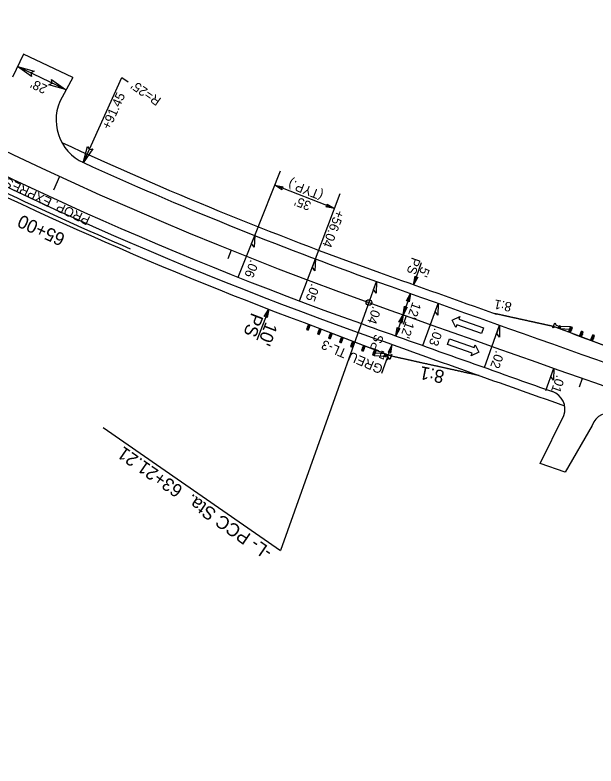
# Model space of a CAD drawing. Extents: x 472216 to 481979, y 489069 to 507339.
# Drawn here: x 479575.4 to 479886.3, y 493293.6 to 493695.2 of the extents above; entities that cross this region are included whole.
import ezdxf

# ---------------------------------------------------------------- set-up
doc = ezdxf.new("R2010")
doc.units = 0
for name, color, linetype in [('Old_Level_12', 7, 'Continuous'), ('Prop Drainage Structure Drop Inlet Grate 2 Narrow Slots and Sag Grates 840 24 CELL', 7, 'Continuous'), ('Prop Drainage Structure Drop Inlet Grate 2 Wide Slots and Sag Grates 840 22 Label', 7, 'Continuous'), ('Prop Drainage Structure Outlet Berm Ditch 850 10 CELL', 7, 'Continuous'), ('Prop Drainage Structure Pipe CSP 15in', 7, 'Continuous'), ('Prop Drainage Structure Pipe Plug CELL', 7, 'Continuous'), ('Prop Drainage Structure Pipe RCP 24in Class III Label', 7, 'Continuous'), ('Prop Drainage Structure Pipe Side Drain 15in Label', 7, 'Continuous'), ('Prop Erosion Embankment Toe Protection CELL', 7, 'Continuous'), ('Prop NEU Channel Block Detail Label', 7, 'Continuous'), ('Sheet Block Revision CELL', 7, 'Continuous'), ('Sheet North Arrow Point CELL', 7, 'Continuous'), ('Sheet PE Seal Cell', 7, 'Continuous'), ('Sheet Profile Grid Major CELL', 7, 'Continuous'), ('Sheet Profile Grid Minor CELL', 7, 'Continuous')]:
    doc.layers.add(name, color=color, linetype=linetype)

msp = doc.modelspace()

# ---------------------------------------------------------------- linework, layer by layer
at = {"layer": 'Old_Level_12'}
for p in [(479764.28, 493540.06), (479622.52, 493474.67)]:
    msp.add_line(p, (479717.38, 493408.87), dxfattribs=at)
msp.add_circle((479764.79, 493541.47), 1.5, dxfattribs=at)
msp.add_circle((479764.79, 493541.47), 1.5, dxfattribs=at)
at = {"layer": 'Prop Drainage Structure Drop Inlet Grate 2 Narrow Slots and Sag Grates 840 24 CELL'}
for p, q in [((479703.71, 493577.31), (479717.44, 493611.94)), ((479746.31, 493591.68), (479714.36, 493604.17)), ((479736.17, 493564.76), (479749.39, 493599.84))]:
    msp.add_line(p, q, dxfattribs=at)
for points in [[(479718.27, 493601.81), (479714.36, 493604.17), (479718.87, 493603.27), (479718.04, 493602.73)], [(479742.4, 493594.04), (479746.31, 493591.68), (479741.8, 493592.58), (479742.63, 493593.12)], [(479703.71, 493577.31), (479703.36, 493571), (479702.01, 493573.01)], [(479736.17, 493564.76), (479735.92, 493558.44), (479734.54, 493560.44)], [(479768.83, 493552.77), (479768.69, 493546.45), (479767.27, 493548.42)], [(479801.78, 493541.01), (479801.65, 493534.69), (479800.23, 493536.66)], [(479834.75, 493529.3), (479834.62, 493522.97), (479833.2, 493524.94)], [(479863.73, 493506.3), (479863.61, 493499.98), (479862.18, 493501.94)]]:
    msp.add_lwpolyline(points, close=True, dxfattribs=at)
at = {"layer": 'Prop Drainage Structure Drop Inlet Grate 2 Wide Slots and Sag Grates 840 22 Label'}
for p, q in [((479694.87, 493555), (479703.71, 493577.31)), ((479727.7, 493542.3), (479736.17, 493564.76)), ((479760.75, 493530.17), (479768.83, 493552.77)), ((479793.73, 493518.41), (479801.78, 493541.01)), ((479826.72, 493506.68), (479834.75, 493529.3)), ((479859.54, 493494.46), (479863.54, 493505.78))]:
    msp.add_line(p, q, dxfattribs=at)
at = {"layer": 'Prop Drainage Structure Outlet Berm Ditch 850 10 CELL'}
for points in [[(479584.22, 493662.39), (479576.76, 493667.67), (479585.62, 493665.21), (479583.89, 493664.27)], [(479594.96, 493660.7), (479602.41, 493655.42), (479593.55, 493657.87), (479595.28, 493658.82)], [(479617.04, 493623.64), (479611.88, 493616.1), (479614.2, 493625), (479615.17, 493623.28)], [(479790.95, 493554.96), (479788.73, 493550.97), (479789.48, 493555.51), (479790.04, 493554.7)], [(479784.88, 493542.33), (479787.11, 493546.32), (479786.36, 493541.78), (479785.8, 493542.59)], [(479785.32, 493538.92), (479783.09, 493534.94), (479783.84, 493539.47), (479784.4, 493538.66)], [(479780.87, 493530.95), (479783.09, 493534.94), (479782.35, 493530.4), (479781.78, 493531.21)], [(479781.34, 493527.6), (479779.11, 493523.62), (479779.86, 493528.15), (479780.42, 493527.34)], [(479776.52, 493514.46), (479777.32, 493518.95), (479775.03, 493514.97), (479775.97, 493515.24)]]:
    msp.add_lwpolyline(points, close=True, dxfattribs=at)
at = {"layer": 'Prop Drainage Structure Pipe Plug CELL'}
for p, q in [((479863.27, 493527.85), (479864.25, 493530.62)), ((479864.25, 493530.62), (479865.08, 493529.42)), ((479865.08, 493529.42), (479867, 493528.73)), ((479866.13, 493527.68), (479866.66, 493529.08)), ((479866.13, 493527.68), (479867.59, 493528.73)), ((479867.59, 493528.73), (479866.66, 493529.08)), ((479866.66, 493529.08), (479867.07, 493527.33)), ((479867, 493528.73), (479866.8, 493528.16)), ((479867.07, 493527.33), (479867.59, 493528.73)), ((479867.59, 493528.73), (479867.13, 493528.91)), ((479872.73, 493528.47), (479867.59, 493528.73)), ((479864.66, 493528.27), (479863.27, 493527.85)), ((479866.59, 493527.58), (479864.66, 493528.27)), ((479866.8, 493528.16), (479866.59, 493527.58)), ((479910.36, 493511.06), (479866.6, 493527.5)), ((479872.19, 493527.04), (479867.07, 493527.33)), ((479871.65, 493525.6), (479872.73, 493528.47)), ((479873.13, 493526.69), (479871.65, 493525.6)), ((479872.19, 493527.04), (479873.67, 493528.12)), ((479873.13, 493526.69), (479872.19, 493527.04)), ((479872.59, 493525.25), (479872.19, 493527.04)), ((479872.59, 493525.25), (479873.67, 493528.12)), ((479873.67, 493528.12), (479872.73, 493528.47)), ((479872.73, 493528.47), (479873.13, 493526.69)), ((479877.55, 493523.39), (479878.61, 493526.19)), ((479878.08, 493524.79), (479879.54, 493525.84)), ((479879.02, 493524.44), (479878.08, 493524.79)), ((479878.49, 493523.03), (479878.08, 493524.79)), ((479878.49, 493523.03), (479879.54, 493525.84)), ((479879.54, 493525.84), (479878.61, 493526.19)), ((479878.61, 493526.19), (479879.02, 493524.44)), ((479879.02, 493524.44), (479877.55, 493523.39)), ((479883.45, 493521.17), (479884.55, 493524.11)), ((479884.94, 493522.29), (479883.45, 493521.17)), ((479884, 493522.64), (479885.49, 493523.76)), ((479884.94, 493522.29), (479884, 493522.64)), ((479884.39, 493520.82), (479884, 493522.64)), ((479884.39, 493520.82), (479885.49, 493523.76)), ((479885.49, 493523.76), (479884.55, 493524.11)), ((479884.55, 493524.11), (479884.94, 493522.29))]:
    msp.add_line(p, q, dxfattribs=at)
at = {"layer": 'Prop Drainage Structure Pipe RCP 24in Class III Label'}
for p, q in [((479580, 493674.32), (479573.99, 493661.97)), ((479606.41, 493661.76), (479580, 493674.32)), ((479606.41, 493661.76), (479600.53, 493651.26)), ((479856.45, 493455.3), (479869.14, 493481.06)), ((479884.23, 493475.74), (479869.86, 493450.68)), ((479869.86, 493450.68), (479856.45, 493455.3))]:
    msp.add_line(p, q, dxfattribs=at)
for centre, radius, start, end in [((480454.83, 495471.85), 2062, 240.86525, 250.32977), ((479622.35, 493639.05), 25, 150.762, 245.5718), ((480454.83, 495471.85), 2038, 245.57176, 250.32977), ((489862.97, 521790.84), 29988, 250.329766, 251.348324), ((489862.97, 521790.84), 30012, 250.329766, 250.53703), ((479859.71, 493484.39), 10, 340.5714, 70.537), ((479893.66, 493472.41), 10, 70.6057, 160.5714)]:
    msp.add_arc(centre, radius, start, end, dxfattribs=at)
at = {"layer": 'Prop Drainage Structure Pipe Side Drain 15in Label'}
for p, q in [((479809.43, 493532.08), (479813.47, 493534.04)), ((479813.47, 493534.04), (479812.97, 493532.62)), ((479811.36, 493528.1), (479809.43, 493532.08)), ((479811.86, 493529.51), (479811.36, 493528.1)), ((479825.05, 493524.83), (479811.86, 493529.51)), ((479812.97, 493532.62), (479826.16, 493527.94)), ((479826.16, 493527.94), (479825.05, 493524.83)), ((479806.87, 493518.98), (479807.97, 493522.09)), ((479807.97, 493522.09), (479821.16, 493517.4)), ((479820.06, 493514.3), (479806.87, 493518.98)), ((479821.16, 493517.4), (479821.67, 493518.82)), ((479821.67, 493518.82), (479823.6, 493514.84)), ((479823.6, 493514.84), (479819.56, 493512.88)), ((479819.56, 493512.88), (479820.06, 493514.3))]:
    msp.add_line(p, q, dxfattribs=at)
at = {"layer": 'Prop Erosion Embankment Toe Protection CELL'}
for centre, radius, start, end in [((480454.83, 495471.85), 2067, 240.62548, 250.32977), ((480454.83, 495471.85), 2033, 245.14692, 250.32977), ((490684.47, 524166.74), 32496.79, 250.375919, 250.49258), ((489862.97, 521790.84), 30017, 250.329776, 250.553559)]:
    msp.add_arc(centre, radius, start, end, dxfattribs=at)
for points in [[(479863.55, 493528.64), (479863.12, 493528.73), (479862.7, 493528.83), (479862.27, 493528.92), (479861.84, 493529.01), (479861.42, 493529.11), (479860.99, 493529.2), (479860.57, 493529.29), (479860.14, 493529.39), (479859.72, 493529.48), (479859.29, 493529.57), (479858.87, 493529.67), (479858.44, 493529.76), (479858.02, 493529.85), (479857.59, 493529.94), (479857.16, 493530.04), (479856.74, 493530.13), (479856.31, 493530.22), (479855.89, 493530.32), (479855.46, 493530.41), (479855.04, 493530.5), (479854.61, 493530.6), (479854.19, 493530.69), (479853.76, 493530.78), (479853.34, 493530.88), (479852.91, 493530.97), (479852.49, 493531.06), (479852.06, 493531.16), (479851.63, 493531.25), (479851.21, 493531.34), (479850.78, 493531.44), (479850.36, 493531.53), (479849.93, 493531.62), (479849.51, 493531.72), (479849.08, 493531.81), (479848.66, 493531.9), (479848.23, 493532), (479847.81, 493532.09), (479847.38, 493532.19), (479846.96, 493532.28), (479846.53, 493532.37), (479846.1, 493532.47), (479845.68, 493532.56), (479845.25, 493532.65), (479844.83, 493532.75), (479844.4, 493532.84), (479843.98, 493532.93), (479843.55, 493533.03), (479843.13, 493533.12), (479842.7, 493533.21), (479842.28, 493533.31), (479841.85, 493533.4), (479841.43, 493533.49), (479841, 493533.59), (479840.57, 493533.68), (479840.15, 493533.77), (479839.72, 493533.87), (479839.3, 493533.96), (479838.87, 493534.05), (479838.45, 493534.15), (479838.02, 493534.24), (479837.6, 493534.34), (479837.17, 493534.43), (479836.75, 493534.52), (479836.32, 493534.62), (479835.9, 493534.71), (479835.47, 493534.8), (479835.04, 493534.9), (479834.62, 493534.99), (479834.19, 493535.08), (479833.77, 493535.18), (479833.34, 493535.27), (479832.92, 493535.37), (479832.07, 493535.55)], [(479910.36, 493511.06), (479909.98, 493511.2), (479863.55, 493528.65)]]:
    msp.add_spline(points, degree=3, dxfattribs=at)
at = {"layer": 'Prop NEU Channel Block Detail Label'}
for p, q in [((479711.15, 493537.91), (479704.76, 493521.29)), ((479730.05, 493530.74), (479773.72, 493514.05)), ((479730.05, 493530.74), (479777.06, 493512.73)), ((479732.43, 493529.83), (479731.36, 493527.03)), ((479731.89, 493528.43), (479733.36, 493529.48)), ((479733.36, 493529.48), (479732.29, 493526.68)), ((479732.43, 493529.83), (479733.36, 493529.48)), ((479732.83, 493528.08), (479732.43, 493529.83)), ((479733.36, 493529.48), (479732.83, 493528.08)), ((479732.83, 493528.08), (479731.36, 493527.03)), ((479731.36, 493527.03), (479732.29, 493526.68)), ((479731.89, 493528.43), (479732.83, 493528.08)), ((479732.29, 493526.68), (479731.89, 493528.43)), ((479738.31, 493527.58), (479737.22, 493524.73)), ((479738.7, 493525.8), (479737.22, 493524.73)), ((479737.22, 493524.73), (479738.16, 493524.38)), ((479737.77, 493526.16), (479739.25, 493527.23)), ((479737.77, 493526.16), (479738.7, 493525.8)), ((479738.16, 493524.38), (479737.77, 493526.16)), ((479739.25, 493527.23), (479738.16, 493524.38)), ((479738.31, 493527.58), (479738.7, 493525.8)), ((479744.2, 493525.33), (479743.11, 493522.49)), ((479743.66, 493523.91), (479745.13, 493524.98)), ((479745.13, 493524.98), (479744.05, 493522.13)), ((479744.2, 493525.33), (479744.59, 493523.55)), ((479744.59, 493523.55), (479743.11, 493522.49)), ((479743.11, 493522.49), (479744.05, 493522.13)), ((479743.66, 493523.91), (479744.59, 493523.55)), ((479744.05, 493522.13), (479743.66, 493523.91)), ((479750.09, 493523.08), (479749, 493520.25)), ((479750.48, 493521.31), (479749, 493520.25)), ((479749.54, 493521.67), (479751.02, 493522.73)), ((479749.54, 493521.67), (479750.48, 493521.31)), ((479749.94, 493519.89), (479749.54, 493521.67)), ((479751.02, 493522.73), (479749.94, 493519.89)), ((479750.09, 493523.08), (479751.02, 493522.73)), ((479750.09, 493523.08), (479750.48, 493521.31)), ((479755.97, 493520.83), (479754.85, 493517.9)), ((479755.97, 493520.83), (479756.35, 493519.01)), ((479749, 493520.25), (479749.94, 493519.89)), ((479756.35, 493519.01), (479754.85, 493517.9)), ((479754.85, 493517.9), (479755.79, 493517.55)), ((479755.41, 493519.37), (479756.91, 493520.48)), ((479755.41, 493519.37), (479756.35, 493519.01)), ((479755.79, 493517.55), (479755.41, 493519.37)), ((479756.91, 493520.48), (479755.79, 493517.55)), ((479761.86, 493518.58), (479760.79, 493515.78)), ((479762.26, 493516.82), (479760.79, 493515.78)), ((479761.32, 493517.18), (479762.79, 493518.23)), ((479761.32, 493517.18), (479762.26, 493516.82)), ((479761.72, 493515.42), (479761.32, 493517.18)), ((479762.79, 493518.23), (479761.72, 493515.42)), ((479761.86, 493518.58), (479762.26, 493516.82)), ((479760.79, 493515.78), (479761.72, 493515.42)), ((479767.74, 493516.33), (479766.65, 493513.47)), ((479768.13, 493514.54), (479766.65, 493513.47)), ((479766.65, 493513.47), (479767.58, 493513.11)), ((479767.2, 493514.9), (479768.68, 493515.98)), ((479767.2, 493514.9), (479768.13, 493514.54)), ((479767.58, 493513.11), (479767.2, 493514.9)), ((479768.68, 493515.98), (479767.58, 493513.11)), ((479767.58, 493513.11), (479772.72, 493512.82)), ((479767.74, 493516.33), (479768.13, 493514.54)), ((479768.13, 493514.54), (479773.26, 493514.23)), ((479773.26, 493514.23), (479772.72, 493512.82)), ((479774.19, 493513.87), (479772.72, 493512.82)), ((479772.72, 493512.82), (479773.19, 493512.65)), ((479772.72, 493512.82), (479773.65, 493512.47)), ((479773.65, 493512.47), (479773.26, 493514.23)), ((479773.31, 493512.82), (479773.52, 493513.39)), ((479775.23, 493512.12), (479773.31, 493512.82)), ((479773.52, 493513.39), (479773.73, 493513.96)), ((479774.19, 493513.87), (479773.65, 493512.47)), ((479773.73, 493513.96), (479775.65, 493513.27)), ((479775.65, 493513.27), (479777.05, 493513.68)), ((479777.05, 493513.68), (479776.05, 493510.91)), ((479776.05, 493510.91), (479775.23, 493512.12))]:
    msp.add_line(p, q, dxfattribs=at)
msp.add_lwpolyline([(479708.81, 493533.98), (479711.15, 493537.91), (479710.27, 493533.4), (479709.73, 493534.22)], close=True, dxfattribs=at)
for radius, start, end in [(2072, 242.25847, 249.52525), (2072, 242.25847, 249.52525), (2070, 242.53796, 246.73033)]:
    msp.add_arc((480454.83, 495471.85), radius, start, end, dxfattribs=at)
msp.add_spline([(479823.88, 493502.38), (479823.25, 493502.52), (479822.61, 493502.66), (479821.98, 493502.8), (479821.35, 493502.94), (479820.72, 493503.08), (479820.08, 493503.22), (479819.45, 493503.36), (479818.82, 493503.5), (479818.18, 493503.63), (479817.55, 493503.77), (479816.92, 493503.91), (479816.29, 493504.05), (479815.65, 493504.19), (479815.02, 493504.33), (479814.39, 493504.47), (479813.76, 493504.61), (479813.12, 493504.75), (479812.49, 493504.89), (479811.86, 493505.03), (479811.22, 493505.17), (479810.59, 493505.31), (479809.96, 493505.45), (479809.33, 493505.59), (479808.69, 493505.73), (479808.06, 493505.87), (479807.43, 493506.01), (479806.8, 493506.15), (479806.16, 493506.29), (479805.53, 493506.43), (479804.9, 493506.57), (479804.26, 493506.71), (479803.63, 493506.85), (479803, 493506.99), (479802.37, 493507.13), (479801.73, 493507.27), (479801.1, 493507.41), (479800.47, 493507.55), (479799.84, 493507.68), (479799.2, 493507.82), (479798.57, 493507.96), (479797.94, 493508.1), (479797.3, 493508.24), (479796.67, 493508.38), (479796.04, 493508.52), (479795.41, 493508.66), (479794.77, 493508.8), (479794.14, 493508.94), (479793.51, 493509.08), (479792.88, 493509.22), (479792.24, 493509.36), (479791.61, 493509.5), (479790.98, 493509.64), (479790.34, 493509.78), (479789.71, 493509.92), (479789.08, 493510.06), (479788.45, 493510.2), (479787.81, 493510.34), (479787.18, 493510.49), (479786.55, 493510.63), (479785.92, 493510.77), (479785.28, 493510.91), (479784.65, 493511.05), (479784.02, 493511.19), (479783.38, 493511.33), (479782.75, 493511.47), (479782.12, 493511.61), (479781.49, 493511.75), (479780.85, 493511.89), (479780.22, 493512.03), (479779.59, 493512.17), (479778.96, 493512.31), (479778.32, 493512.45), (479777.06, 493512.73)], degree=3, dxfattribs=at)
at = {"layer": 'Sheet Block Revision CELL'}
for p, q in [((479602.41, 493655.42), (479576.76, 493667.67)), ((479612.01, 493616.29), (479632.6, 493661.83)), ((479632.6, 493661.83), (479635.85, 493659.58)), ((479792.84, 493562.66), (479788.73, 493550.97)), ((479787.07, 493546.26), (479779.11, 493523.62)), ((479771.77, 493503.6), (479777.32, 493518.95))]:
    msp.add_line(p, q, dxfattribs=at)
at = {"layer": 'Sheet North Arrow Point CELL'}
for centre, radius, start, end in [((480454.83, 495471.85), 2050, 189.81618, 250.32977), ((489862.97, 521790.84), 30000, 250.329766, 251.788426)]:
    msp.add_arc(centre, radius, start, end, dxfattribs=at)
at = {"layer": 'Sheet PE Seal Cell'}
for p, q in [((479691.13, 493569.41), (479689.26, 493564.77)), ((479784.77, 493534.34), (479783.09, 493529.63)), ((479879.01, 493500.9), (479877.35, 493496.19))]:
    msp.add_line(p, q, dxfattribs=at)
at = {"layer": 'Sheet Profile Grid Minor CELL'}
msp.add_line((479599.27, 493608.91), (479595.93, 493601.64), dxfattribs=at)

# ---------------------------------------------------------------- texts
at = {"layer": 'Old_Level_12'}
msp.add_text('-L- PCC Sta.  63+21.21', height=7, rotation=145.2516, dxfattribs=at).set_placement((479713.62, 493409.22))
at = {"layer": 'Prop Drainage Structure Drop Inlet Grate 2 Narrow Slots and Sag Grates 840 24 CELL'}
for s, rotation, p in [('(TYP.)', 158.7147, (479740.79, 493600.61)), ("35'", 158.7147, (479734.33, 493595.08)), ('+56.04', 248.7147, (479747.25, 493591.32)), ('.06', 248.3734, (479701.46, 493564.64)), ('.05', 249.3516, (479734.07, 493551.9)), ('.04', 250.3298, (479766.93, 493539.8)), ('.03', 250.3966, (479799.91, 493528.09)), ('.02', 250.4635, (479832.78, 493516.07)), ('.01', 250.5303, (479865.3, 493503.03))]:
    msp.add_text(s, height=5, rotation=rotation, dxfattribs=at).set_placement(p)
at = {"layer": 'Prop Drainage Structure Pipe CSP 15in'}
for s, rotation, p in [("28'", 154.4543, (479593.1, 493657.35)), ("R=25'", 145.2516, (479654.01, 493650.46)), ('+91.45', 65.6629, (479626.03, 493633.59)), ('PS', 250.6323, (479787.84, 493566)), ("5'", 250.6323, (479792.77, 493560.93)), ("12'", 250.6323, (479788.18, 493542.02)), ('8:1', 168.8216, (479841.52, 493541.34)), ("12'", 250.6323, (479784.54, 493531.69)), ('PS', 70.1297, (479769.79, 493514.84)), ("5'", 70.1297, (479774.68, 493509.73))]:
    msp.add_text(s, height=5, rotation=rotation, dxfattribs=at).set_placement(p)
at = {"layer": 'Prop NEU Channel Block Detail Label'}
for s, height, rotation, p in [('PROP. EXPRESSWAY GUTTER', 5, 154.6341, (479616.07, 493587.14)), ('PS', 7, 248.9663, (479702, 493536.41)), ("10'", 7, 248.9663, (479709.61, 493531.47)), ('GREU TL-3', 5, 156.533, (479772.79, 493507.67)), ('8:1', 7, 168.8216, (479805.59, 493504.94))]:
    msp.add_text(s, height=height, rotation=rotation, dxfattribs=at).set_placement(p)
at = {"layer": 'Sheet Profile Grid Major CELL'}
msp.add_text('65+00', height=7, rotation=155.3329, dxfattribs=at).set_placement((479602.8, 493577.71))

doc.saveas('drawing.dxf')
